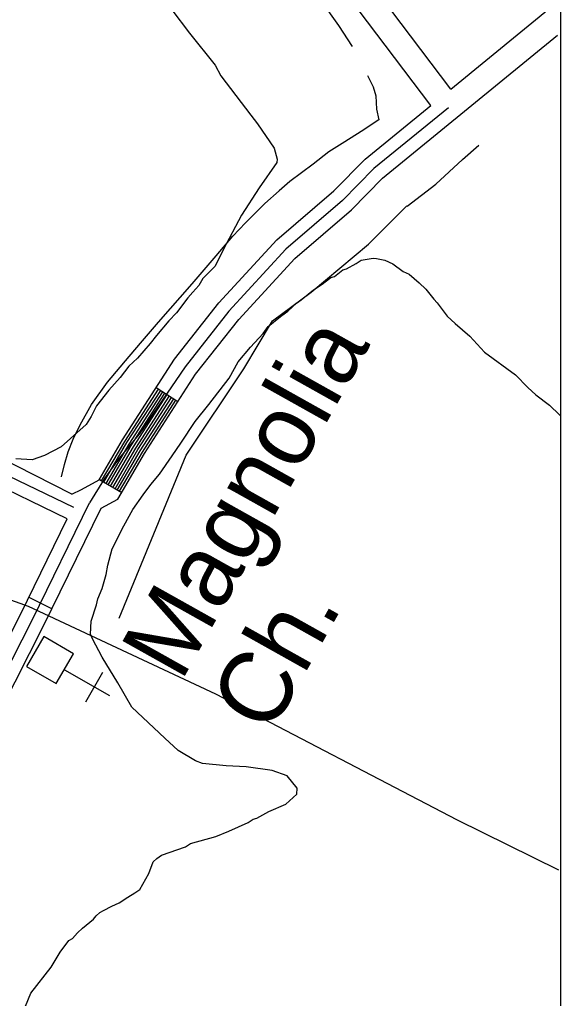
# Model space of a CAD drawing. Extents: x 3245246 to 3283090, y 806824 to 832173.
# Drawn here: x 3280205 to 3280833, y 818377 to 819514 of the extents above; entities that cross this region are included whole.
import ezdxf

# ---------------------------------------------------------------- set-up
doc = ezdxf.new("R2010")
doc.units = 0
for name, color, linetype in [('V-BLDG-OTLN', 7, 'Continuous'), ('V-GRID-FRAM', 7, 'Continuous'), ('V-ROAD-CNTR', 7, 'Continuous'), ('V-SITE-OTLN', 7, 'Continuous'), ('V-SITE-OTLN-IDEN', 7, 'Continuous'), ('V-SITE-VEGE', 7, 'Continuous'), ('V-TOPO-SHOR', 7, 'Continuous')]:
    doc.layers.add(name, color=color, linetype=linetype)

msp = doc.modelspace()

# ---------------------------------------------------------------- linework, layer by layer
at = {"layer": 'V-BLDG-OTLN'}
msp.add_lwpolyline([(3280213.3, 818762.9), (3280247.9, 818743), (3280267.9, 818777.6), (3280233.3, 818797.6)], close=True, dxfattribs=at)
at = {"layer": 'V-GRID-FRAM'}
msp.add_lwpolyline([(3249428.8, 830400), (3280833.3, 830386.3), (3280833.3, 812199.6), (3249412.9, 812213.3), (3249428.8, 830400)], dxfattribs=at)
at = {"layer": 'V-ROAD-CNTR'}
for p, q in [((3280364, 819086.7), (3280389.2, 819070.4)), ((3280297.9, 818979.8), (3280323.8, 818964.7)), ((3280216.1, 818843.1), (3280243.1, 818829.9))]:
    msp.add_line(p, q, dxfattribs=at)
for points in [[(3280682.7, 819414.2), (3280462.1, 819705.9), (3280345.4, 819857.7), (3280171.2, 820089.4), (3280104.2, 820184.9), (3280064.7, 820239.8), (3280012, 820278.7), (3279968.8, 820311), (3279910.3, 820339.9), (3279787.7, 820392.3), (3279576.3, 820494.3), (3279524.4, 820534.7), (3279480.2, 820566.8), (3279447.3, 820612.6), (3279416.6, 820658.1), (3279387.4, 820726), (3279307.5, 820968), (3279306.4, 820998.8)], [(3280268.3, 818947.3), (3280170.6, 818994.4), (3280121.8, 819048.2), (3279980.5, 819201.6), (3279930.7, 819240.6), (3279893.5, 819281.5), (3279842.2, 819359.5), (3279772.1, 819456.6), (3279715, 819525.8), (3279644.4, 819592.3), (3279588.7, 819663.3), (3279508.8, 819736.8), (3279421, 819802.4), (3279314.4, 819874.8), (3279229.3, 819939.4), (3279172.8, 820002.6), (3279123.1, 820079.6), (3279015.7, 820273.1), (3278941.4, 820414.8), (3278899.2, 820529.9), (3278874.9, 820609.2), (3278852.2, 820695.1)], [(3280266.1, 818963), (3280179.7, 819006.7), (3280132.9, 819058.3), (3279990.8, 819212.6), (3279941, 819251.6), (3279905.4, 819290.7), (3279854.5, 819368), (3279784, 819465.8), (3279726, 819536.1), (3279655.5, 819602.5), (3279599.8, 819673.6), (3279518.4, 819748.3), (3279429.7, 819814.7), (3279323.1, 819887), (3279239.6, 819950.5), (3279184.8, 820011.7), (3279135.9, 820087.3), (3279028.9, 820280.2), (3278955.1, 820420.9), (3278913.5, 820534.7), (3278889.3, 820613.4), (3278866.5, 820699.9)], [(3280260.5, 818934.1), (3280161.4, 818982.2), (3280110.7, 819038.1), (3279970.3, 819190.5), (3279920.5, 819229.5), (3279881.6, 819272.2), (3279829.8, 819351), (3279760.2, 819447.4), (3279704, 819515.6), (3279633.3, 819582.2), (3279577.7, 819653.1), (3279499.2, 819725.2), (3279412.3, 819790.2), (3279305.6, 819862.6), (3279219.1, 819928.4), (3279160.8, 819993.5), (3279110.2, 820071.9), (3279002.4, 820265.9), (3278927.6, 820408.7), (3278885, 820525.1), (3278860.5, 820605.1), (3278838, 820690.3)], [(3280705.9, 819433.2), (3280486, 819724.1), (3280369.2, 819875.9), (3280195.5, 820107), (3280128.7, 820202.3), (3280086.3, 820261.1), (3280029.9, 820302.8), (3279984.6, 820336.7), (3279922.9, 820367.2), (3279800.1, 820419.6), (3279592.2, 820519.9), (3279542.5, 820558.7), (3279501.8, 820588.2), (3279471.9, 820629.8), (3279443.1, 820672.5)], [(3280705.9, 819433.2), (3280832.3, 819536.7)], [(3280300.1, 818946.8), (3280319.4, 818957.1), (3280350.4, 819010.1), (3280409.7, 819102.1), (3280459.7, 819165.7), (3280524.9, 819236.7), (3280590.6, 819293.1), (3280626.9, 819329.8), (3280829.9, 819496)], [(3280266.1, 818963), (3280277.2, 818968.5), (3280297.8, 818979.6), (3280324.8, 819025.8), (3280385.2, 819119.6), (3280436.8, 819185.1), (3280504, 819258.3), (3280570.2, 819315.1), (3280606.7, 819352), (3280682.7, 819414.2)], [(3280703.2, 819411.6), (3280616.8, 819340.9), (3280580.4, 819304.1), (3280514.5, 819247.5), (3280448.2, 819175.4), (3280397.5, 819110.9), (3280344.3, 819032.5), (3280320.8, 819004.7), (3280303.7, 818981.2), (3280286.3, 818952.8)], [(3280300.5, 818978.3), (3280327.4, 819024.2), (3280366.5, 819085)], [(3280303.1, 818976.8), (3280329.9, 819022.7), (3280369.1, 819083.4)], [(3280305.7, 818975.3), (3280332.5, 819021.1), (3280371.6, 819081.8)], [(3280308.3, 818973.8), (3280335, 819019.5), (3280374.1, 819080.2)], [(3280310.9, 818972.3), (3280337.6, 819017.9), (3280376.6, 819078.5)], [(3280313.5, 818970.7), (3280340.1, 819016.4), (3280379.2, 819076.9)], [(3280316.1, 818969.2), (3280342.7, 819014.8), (3280381.7, 819075.3)], [(3280318.7, 818967.7), (3280345.3, 819013.2), (3280384.2, 819073.7)], [(3280321.2, 818966.2), (3280347.8, 819011.7), (3280386.7, 819072)], [(3279860.1, 818127), (3280012.6, 818414.1), (3280136.3, 818652.9), (3280220.2, 818817.3), (3280286.3, 818952.8)], [(3279873.3, 818120), (3280025.9, 818407.2), (3280149.7, 818646.1), (3280233.6, 818810.6), (3280300.1, 818946.8)], [(3279846.9, 818134), (3279999.4, 818421.1), (3280123, 818659.8), (3280206.8, 818824), (3280260.5, 818934.1)], [(3279934.6, 818933.4), (3280215.1, 818832.8), (3280432.8, 818730.9), (3280713.4, 818584.6), (3280831.1, 818526.8)]]:
    msp.add_lwpolyline(points, dxfattribs=at)
at = {"layer": 'V-SITE-OTLN'}
for p, q in [((3280257.5, 818758.8), (3280309.5, 818729)), ((3280282.3, 818721.6), (3280302.1, 818756.3))]:
    msp.add_line(p, q, dxfattribs=at)
at = {"layer": 'V-SITE-VEGE'}
for p, q in [((3280585, 819224.5), (3280596.2, 819230.9)), ((3280596.2, 819230.9), (3280601.9, 819234.7)), ((3280601.9, 819234.7), (3280615.8, 819236.8)), ((3280615.8, 819236.8), (3280619.9, 819236.6)), ((3280619.9, 819236.6), (3280629.4, 819234.8)), ((3280629.4, 819234.8), (3280638.8, 819230.2)), ((3280638.8, 819230.2), (3280650.7, 819221.4)), ((3280570.8, 819215.6), (3280580.8, 819223.4)), ((3280580.8, 819223.4), (3280585, 819224.5)), ((3280650.7, 819221.4), (3280657.5, 819218.4)), ((3280657.5, 819218.4), (3280669.3, 819208.2)), ((3280546.7, 819200.2), (3280556.6, 819206.6)), ((3280556.6, 819206.6), (3280566.6, 819214.4)), ((3280566.6, 819214.4), (3280570.8, 819215.6)), ((3280669.3, 819208.2), (3280677.2, 819200.9)), ((3280532.4, 819188.5), (3280546.7, 819200.2)), ((3280677.2, 819200.9), (3280686.3, 819189.5)), ((3280516.7, 819175.5), (3280526.8, 819184.7)), ((3280526.8, 819184.7), (3280532.4, 819188.5)), ((3280686.3, 819189.5), (3280690.2, 819185.2)), ((3280690.2, 819185.2), (3280701.9, 819169.6)), ((3280508.2, 819169.1), (3280516.7, 819175.5)), ((3280493.9, 819157.4), (3280508.2, 819169.1)), ((3280701.9, 819169.6), (3280711.1, 819160.9)), ((3280711.1, 819160.9), (3280728.2, 819146.3)), ((3280473.5, 819133.6), (3280488, 819149.4)), ((3280488, 819149.4), (3280493.9, 819157.4)), ((3280728.2, 819146.3), (3280745.2, 819127.7)), ((3280459, 819116.5), (3280473.5, 819133.6)), ((3280745.2, 819127.7), (3280781.1, 819101.3)), ((3280448.5, 819097.7), (3280459, 819116.5)), ((3280425.1, 819067.2), (3280448.5, 819097.7)), ((3280781.1, 819101.3), (3280795.5, 819086.9)), ((3280795.5, 819086.9), (3280804.7, 819078.2)), ((3280804.7, 819078.2), (3280820.6, 819066.4)), ((3280409, 819047.4), (3280425.1, 819067.2)), ((3280820.6, 819066.4), (3280832.4, 819054.9)), ((3280392.7, 819022.1), (3280409, 819047.4)), ((3280832.4, 819054.9), (3280833.3, 819054)), ((3280833.3, 819054), (3280833.3, 817053.6)), ((3280382.4, 819007.4), (3280392.7, 819022.1)), ((3280367.7, 818986.1), (3280382.4, 819007.4)), ((3280357.5, 818974.3), (3280367.7, 818986.1)), ((3280348.7, 818962.3), (3280357.5, 818974.3)), ((3280336.9, 818945), (3280348.7, 818962.3)), ((3280326.4, 818926.3), (3280336.9, 818945)), ((3280312.8, 818899.5), (3280326.4, 818926.3)), ((3280307.7, 818880.5), (3280312.8, 818899.5)), ((3280305.9, 818869.6), (3280307.7, 818880.5)), ((3280301, 818853.3), (3280305.9, 818869.6)), ((3280296.3, 818841.2), (3280301, 818853.3)), ((3280294.6, 818834.4), (3280296.3, 818841.2)), ((3280288.2, 818815.5), (3280294.6, 818834.4)), ((3280287.5, 818800.4), (3280288.2, 818815.5)), ((3280290, 818794.8), (3280287.5, 818800.4)), ((3280301.3, 818773.6), (3280290, 818794.8)), ((3280319.2, 818743.9), (3280301.3, 818773.6)), ((3280335.7, 818715.7), (3280319.2, 818743.9)), ((3280373.8, 818679.5), (3280335.7, 818715.7)), ((3280389.6, 818665.1), (3280373.8, 818679.5)), ((3280409.7, 818653.1), (3280389.6, 818665.1)), ((3280417.8, 818650), (3280409.7, 818653.1)), ((3280445.1, 818647.3), (3280417.8, 818650)), ((3280468.4, 818646.2), (3280445.1, 818647.3)), ((3280498.4, 818642.1), (3280468.4, 818646.2)), ((3280516, 818635.8), (3280498.4, 818642.1)), ((3280527.7, 818621.5), (3280516, 818635.8)), ((3280514.4, 818602.9), (3280527.3, 818614.6)), ((3280527.3, 818614.6), (3280527.7, 818621.5)), ((3280494.8, 818594.2), (3280514.4, 818602.9)), ((3280480.7, 818586.6), (3280494.8, 818594.2)), ((3280448.4, 818571.6), (3280470.8, 818581.6)), ((3280470.8, 818581.6), (3280476.5, 818585.4)), ((3280476.5, 818585.4), (3280480.7, 818586.6)), ((3280433, 818565.5), (3280448.4, 818571.6)), ((3280398.1, 818553.4), (3280403.8, 818557.3)), ((3280403.8, 818557.3), (3280433, 818565.5)), ((3280370.2, 818543.7), (3280398.1, 818553.4)), ((3280355.4, 818522.4), (3280360.2, 818536)), ((3280360.2, 818536), (3280364.5, 818539.9)), ((3280364.5, 818539.9), (3280370.2, 818543.7)), ((3280344.9, 818503.7), (3280355.4, 818522.4)), ((3280339.2, 818499.9), (3280344.9, 818503.7)), ((3280320.8, 818488.4), (3280330.8, 818494.8)), ((3280330.8, 818494.8), (3280339.2, 818499.9)), ((3280298.3, 818477.1), (3280302.6, 818479.6)), ((3280302.6, 818479.6), (3280312.4, 818484.6)), ((3280312.4, 818484.6), (3280320.8, 818488.4)), ((3280278.2, 818458.8), (3280291.1, 818469.2)), ((3280291.1, 818469.2), (3280294, 818473.1)), ((3280294, 818473.1), (3280298.3, 818477.1)), ((3280272.5, 818453.6), (3280278.2, 818458.8)), ((3280252.2, 818431.2), (3280262.5, 818444.4)), ((3280262.5, 818444.4), (3280266.7, 818447)), ((3280266.7, 818447), (3280272.5, 818453.6)), ((3280241.8, 818413.8), (3280252.2, 818431.2)), ((3280218.4, 818383.3), (3280241.8, 818413.8)), ((3280212.2, 818368.5), (3280218.4, 818383.3))]:
    msp.add_line(p, q, dxfattribs=at)
for points in [[(3280382, 819525.4), (3280402.7, 819498.4), (3280432.5, 819461.2), (3280438.8, 819448.6), (3280473.7, 819403), (3280481.5, 819393), (3280500.8, 819364.6), (3280504.3, 819352.1)], [(3280504.3, 819352.1), (3280504.1, 819348), (3280483.5, 819318.7), (3280462.8, 819286.7), (3280441.6, 819246.5), (3280432.5, 819227.7), (3280418.1, 819213.3), (3280413.6, 819205.3), (3280406.4, 819197.4), (3280400.6, 819190.8), (3280387.4, 819173.5), (3280378.7, 819164.3), (3280364.2, 819147.2), (3280356.8, 819137.9), (3280342.3, 819120.7), (3280332.3, 819111.6), (3280322, 819098.3), (3280309, 819083.8), (3280294.4, 819065.3), (3280288.3, 819053.2), (3280282.4, 819043.9), (3280253.7, 819017.8), (3280234, 819007.7), (3280220, 819002.9), (3280200.8, 819003.8)]]:
    msp.add_lwpolyline(points, dxfattribs=at)
at = {"layer": 'V-TOPO-SHOR'}
for points in [[(3280591.9, 819482.9), (3280575.9, 819507.1), (3280555.8, 819535.2)], [(3280609.2, 819449.1), (3280615.7, 819436), (3280619.1, 819425.5), (3280619.9, 819409.9), (3280622.3, 819397.6), (3280601.9, 819384.1), (3280582.8, 819372.2), (3280564.3, 819360.3), (3280546.1, 819346), (3280519, 819325.8), (3280506.6, 819315.3), (3280489.9, 819300.4)], [(3280655.4, 819297.4), (3280688.6, 819323), (3280719.5, 819351.5), (3280738.7, 819368.3)], [(3280253.8, 818983), (3280257.5, 818997.4), (3280261.5, 819012.2), (3280267.3, 819026.8), (3280275.7, 819043.4), (3280288.7, 819067.1), (3280307.5, 819092.9), (3280332.5, 819122.6), (3280347.8, 819140.9), (3280366.6, 819162.8), (3280405.8, 819207.1), (3280433.4, 819239.8), (3280452.8, 819262.5), (3280467.7, 819278), (3280480.6, 819291.3), (3280489.9, 819300.4)], [(3280320.8, 818818.9), (3280398.8, 819008.2), (3280465.7, 819108.4), (3280499.1, 819164), (3280543.7, 819197.4), (3280610.5, 819253.1), (3280655.1, 819297.6)]]:
    msp.add_lwpolyline(points, dxfattribs=at)

# ---------------------------------------------------------------- texts
at = {"layer": 'V-SITE-OTLN-IDEN'}
for s, p in [('Magnolia', (3280392.8, 818743.9)), ('Ch.', (3280496.1, 818681.8))]:
    msp.add_text(s, height=83, rotation=60.7464, dxfattribs=at).set_placement(p)

doc.saveas('drawing.dxf')
